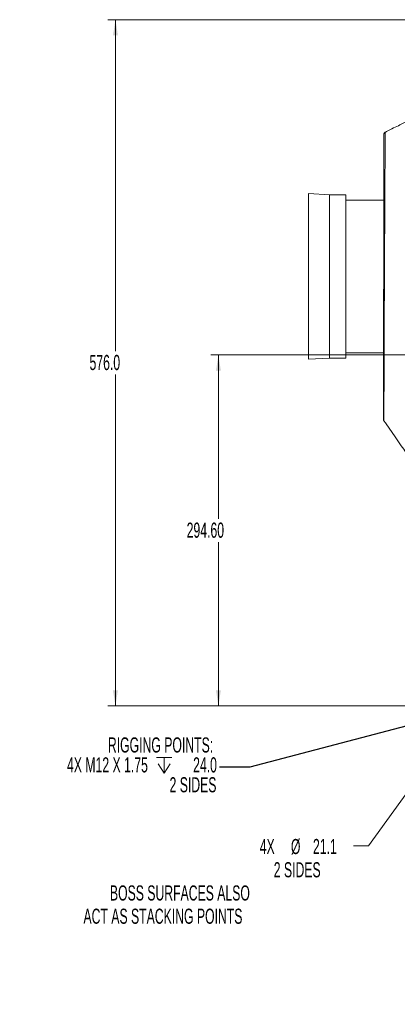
# Model space of a CAD drawing. Header units: millimetres. Extents: x 0 to 1118, y 0 to 864.
# Tile 370 of 390: x 699 to 779, y 510 to 716. Entities that reach past the tile are written whole.
import ezdxf

# ---------------------------------------------------------------- set-up
doc = ezdxf.new("R2010")
doc.units = ezdxf.units.MM
doc.styles.add('SLDTEXTSTYLE0', font='TXT', dxfattribs={"width": 0.605})
doc.dimstyles.new('SLDDIMSTYLE1', dxfattribs={"dimtxt": 3.175, "dimasz": 3.302, "dimexe": 0, "dimexo": 0.0625, "dimgap": 0.79375, "dimtad": 0, "dimtih": 1, "dimtoh": 1, "dimdec": 1, "dimlfac": 4, "dimrnd": 1e-09, "dimzin": 4, "dimdsep": 46, "dimtxsty": 'SLDTEXTSTYLE0', "dimsah": 1, "dimcen": 0.09, "dimadec": 0, "dimazin": 1, "dimtfac": 1, "dimtofl": 0, "dimtmove": 0, "dimatfit": 3, "dimfxl": 1, "dimfrac": 2, "dimtolj": 1, "dimtzin": 12, "dimarcsym": 0})
doc.dimstyles.new('SLDDIMSTYLE3', dxfattribs={"dimtxt": 0.18, "dimasz": 3.302, "dimexe": 0, "dimexo": 0.0625, "dimgap": 0, "dimtad": 0, "dimtih": 1, "dimtoh": 1, "dimdec": 0, "dimrnd": 1e-09, "dimzin": 0, "dimdsep": 46, "dimtxsty": 'Standard', "dimsah": 1, "dimcen": 0.09, "dimadec": 0, "dimazin": 0, "dimtfac": 3.302, "dimtdec": 0, "dimtofl": 0, "dimtmove": 0, "dimatfit": 3, "dimfxl": 1, "dimfrac": 2, "dimtolj": 1, "dimtzin": 0, "dimarcsym": 0})
doc.dimstyles.new('SLDDIMSTYLE5', dxfattribs={"dimtxt": 3.175, "dimasz": 3.302, "dimexe": 0, "dimexo": 0.0625, "dimgap": 0.79375, "dimtad": 0, "dimtih": 1, "dimtoh": 1, "dimlfac": 4, "dimrnd": 1e-09, "dimzin": 4, "dimdsep": 46, "dimtxsty": 'SLDTEXTSTYLE0', "dimsah": 1, "dimcen": 0.09, "dimadec": 0, "dimazin": 1, "dimtfac": 1, "dimtofl": 0, "dimtmove": 0, "dimatfit": 3, "dimfxl": 1, "dimfrac": 2, "dimtolj": 1, "dimtzin": 12, "dimarcsym": 0})
doc.dimstyles.new('SLDDIMSTYLE7', dxfattribs={"dimtxt": 3.175, "dimasz": 3.302, "dimexe": 0, "dimexo": 0.0625, "dimgap": 0.79375, "dimtad": 0, "dimtih": 1, "dimtoh": 1, "dimdec": 1, "dimlfac": 4, "dimrnd": 1e-09, "dimzin": 12, "dimdsep": 46, "dimtxsty": 'SLDTEXTSTYLE0', "dimsah": 1, "dimcen": 0, "dimadec": 0, "dimazin": 3, "dimtfac": 1, "dimtofl": 0, "dimtmove": 0, "dimatfit": 3, "dimfxl": 1, "dimfrac": 2, "dimtolj": 1, "dimtzin": 12, "dimarcsym": 0})

# ---------------------------------------------------------------- blocks, each defined once
blk = doc.blocks.new('_D_22')
at = {"color": 7, "linetype": 'Continuous', "lineweight": 0}
for p, q in [((900.77, 645.85), (739.35, 645.85)), ((740.95, 645.85), (740.95, 611.46)), ((740.95, 572.2), (740.95, 606.59)), ((788.6, 572.2), (739.35, 572.2))]:
    blk.add_line(p, q, dxfattribs=at)
for points in [[(740.95, 645.85), (740.45, 642.55), (741.46, 642.55)], [(740.95, 572.2), (741.46, 575.5), (740.45, 575.5)]]:
    blk.add_solid(points, dxfattribs=at)
at = {"color": 7, "linetype": 'Continuous', "lineweight": 0, "insert": (734.28, 610.68), "char_height": 3.175, "attachment_point": 1, "style": 'SLDTEXTSTYLE0'}
blk.add_mtext('294.60', dxfattribs=at)
blk = doc.blocks.new('_D_24')
at = {"color": 7, "linetype": 'Continuous', "lineweight": 0}
for p, q in [((788.6, 716.2), (717.72, 716.2)), ((719.32, 716.2), (719.32, 646.64)), ((719.32, 572.2), (719.32, 641.76)), ((788.6, 572.2), (717.72, 572.2))]:
    blk.add_line(p, q, dxfattribs=at)
for points in [[(719.32, 716.2), (718.81, 712.9), (719.83, 712.9)], [(719.32, 572.2), (719.83, 575.5), (718.81, 575.5)]]:
    blk.add_solid(points, dxfattribs=at)
at = {"color": 7, "linetype": 'Continuous', "lineweight": 0, "insert": (713.87, 645.86), "char_height": 3.175, "attachment_point": 1, "style": 'SLDTEXTSTYLE0'}
blk.add_mtext('576.0', dxfattribs=at)
blk = doc.blocks.new('_D_27')
at = {"color": 7, "linetype": 'Continuous', "lineweight": 0}
for p, q in [((792.13, 570.06), (772.49, 542.88)), ((772.49, 542.88), (769.31, 542.88))]:
    blk.add_line(p, q, dxfattribs=at)
blk.add_solid([(792.13, 570.06), (789.78, 567.68), (790.6, 567.09)], dxfattribs=at)
at = {"color": 7, "linetype": 'Continuous', "lineweight": 0, "char_height": 3.175, "attachment_point": 1, "style": 'SLDTEXTSTYLE0'}
for s, insert in [('4X', (749.64, 544.31)), ('%%c', (756.19, 544.3)), ('21.1', (760.82, 544.31)), ('2 SIDES', (752.58, 539.43)), ('BOSS SURFACES ALSO', (718.16, 534.56)), ('ACT AS STACKING POINTS', (712.6, 529.68))]:
    blk.add_mtext(s, dxfattribs=dict(at, insert=insert))
blk = doc.blocks.new('SW_SYMBOL_HOLE_DEPTH')
at = {"color": 0, "linetype": 'Continuous', "lineweight": 0}
for p, q in [((0, 875), (800, 875)), ((100, 555), (400, 75)), ((400, 875), (400, 75)), ((700, 555), (400, 75))]:
    blk.add_line(p, q, dxfattribs=at)
blk = doc.blocks.new('SW_NOTE_16')
at = {"color": 0, "linetype": 'Continuous', "lineweight": 0, "xscale": 0.0040927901, "yscale": 0.0040927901, "zscale": 0.0040927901}
blk.add_blockref('SW_SYMBOL_HOLE_DEPTH', (-13.27, -1.56), dxfattribs=at)
at = {"color": 0, "linetype": 'Continuous', "lineweight": 0, "char_height": 3.175, "attachment_point": 3, "style": 'SLDTEXTSTYLE0'}
for s, insert in [('RIGGING POINTS:', (-1.34, 6.25)), ('4X M12 X 1.75', (-15.06, 2.07)), ('24.0', (-0.55, 2.07)), ('2 SIDES', (-0.65, -2.1))]:
    blk.add_mtext(s, dxfattribs=dict(at, insert=insert))

msp = doc.modelspace()

# ---------------------------------------------------------------- linework, layer by layer
at = {"color": 7, "linetype": 'Continuous', "lineweight": 15}
for p, q in [((764.316, 679.4666), (759.8826, 679.6989)), ((759.8826, 679.6989), (759.8826, 644.9489)), ((767.7541, 679.4666), (764.316, 679.4666)), ((764.316, 679.4666), (764.316, 645.1813)), ((767.7541, 679.4666), (767.7541, 645.1813)), ((775.7091, 678.3239), (767.7541, 678.3239)), ((759.8507, 665.5892), (759.8507, 659.0587)), ((759.8826, 644.9489), (764.316, 645.1813)), ((764.316, 645.1813), (767.7541, 645.1813)), ((767.7541, 646.3239), (775.6526, 646.3239))]:
    msp.add_line(p, q, dxfattribs=at)
at = {"color": 7, "linetype": 'Continuous', "lineweight": 15, "flags": 128}
for points in [[(759.8826, 668.8544), (759.8588, 667.2326), (759.8507, 665.5892)], [(759.8507, 659.0587), (759.8588, 657.4152), (759.8826, 655.7934)]]:
    msp.add_lwpolyline(points, dxfattribs=at)
at = {"color": 7, "linetype": 'Continuous', "lineweight": 15}
for points, knots in [([(786.2944, 711.6989), (786.2928, 711.3123), (786.2902, 710.6342), (786.2713, 709.7501), (786.2499, 709.0793), (786.2268, 708.5168), (786.1894, 707.7766), (786.1247, 706.8016), (786.0048, 705.5046), (785.8216, 704.0802), (785.5499, 702.5775), (785.2047, 701.1972), (784.7954, 699.9749), (784.3836, 699.0252), (783.9585, 698.2354), (783.5144, 697.5443), (782.9757, 696.8601), (782.3278, 696.1955), (781.5745, 695.5707), (780.6748, 694.967), (779.6189, 694.3804), (778.4011, 693.7813), (777.1603, 693.1992), (776.3514, 692.7585), (775.9891, 692.5611)], [0, 0, 0, 0, 0.04884286, 0.08566745, 0.11170165, 0.13363127, 0.15679083, 0.20532663, 0.25706112, 0.32132987, 0.38669334, 0.44987087, 0.50089916, 0.54937788, 0.5804339, 0.61412538, 0.65302802, 0.69023397, 0.73117725, 0.77643941, 0.82690792, 0.88365074, 0.9478896, 1, 1, 1, 1]), ([(775.7314, 692.1056), (775.731, 692.1098), (775.7287, 692.133), (775.7311, 692.0881), (775.7301, 692.0604), (775.7304, 691.99), (775.7303, 691.8964), (775.7302, 691.7746), (775.7301, 691.5906), (775.73, 691.3205), (775.7298, 690.9498), (775.7295, 690.5562), (775.7291, 690.1576), (775.7287, 689.7354), (775.7281, 689.243), (775.7274, 688.6369), (775.7264, 687.8795), (775.725, 686.9493), (775.7233, 685.8249), (775.7211, 684.5552), (775.7186, 683.1933), (775.716, 681.8155), (775.7134, 680.4306), (775.7103, 678.9318), (775.7071, 677.3411), (775.7038, 675.6818), (775.7004, 674.0495), (775.6971, 672.4348), (775.6937, 670.7468), (775.6902, 668.9768), (775.6864, 667.0363), (775.6827, 665.0487), (775.6789, 663.0324), (775.6752, 661.0152), (775.6717, 658.9065), (775.668, 656.7545), (775.6646, 654.598), (775.6613, 652.4686), (775.6582, 650.3861), (775.6554, 648.3684), (775.6527, 646.427), (775.6503, 644.5637), (775.6481, 642.792), (775.646, 641.1281), (775.6443, 639.5866), (775.6426, 638.1875), (775.6413, 636.9514), (775.6402, 635.8946), (775.6392, 635.0114), (775.6385, 634.2874), (775.638, 633.7043), (775.6375, 633.2458), (775.6371, 632.8863), (775.6369, 632.6036), (775.6367, 632.3894), (775.6369, 632.3521), (775.6369, 632.3322)], [0, 0, 0, 0, 0.001447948, 0.007987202, 0.015779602, 0.02478209, 0.034123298, 0.043479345, 0.05285843, 0.069350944, 0.085245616, 0.099214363, 0.111265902, 0.12291498, 0.135424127, 0.149927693, 0.166473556, 0.185103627, 0.205607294, 0.227977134, 0.248834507, 0.268997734, 0.288191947, 0.306230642, 0.32842189, 0.348610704, 0.36687911, 0.386321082, 0.404439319, 0.424022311, 0.445188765, 0.468018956, 0.488407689, 0.510104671, 0.532840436, 0.556358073, 0.580004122, 0.603859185, 0.627873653, 0.65177555, 0.675685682, 0.69973862, 0.724047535, 0.748314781, 0.772523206, 0.796766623, 0.820366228, 0.842953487, 0.864287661, 0.884472, 0.90358965, 0.92170047, 0.938831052, 0.956633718, 0.976993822, 1, 1, 1, 1]), ([(775.9897, 692.5744), (775.9481, 692.5467), (775.8649, 692.4912), (775.7789, 692.3663), (775.7282, 692.2234), (775.7321, 692.1234), (775.7341, 692.0735)], [0, 0, 0, 0, 0.25001617, 0.50002291, 0.75001792, 1, 1, 1, 1]), ([(775.6371, 632.328), (775.6426, 632.2806), (775.6537, 632.1859), (775.7026, 632.104), (775.727, 632.063)], [0, 0, 0, 0, 0.49998921, 1, 1, 1, 1]), ([(775.7269, 632.0629), (776.1461, 631.464), (776.992, 630.2557), (778.213, 628.5028), (779.3452, 626.8624), (780.3422, 625.3962), (781.2174, 624.0814), (782.0878, 622.7355), (782.93, 621.373), (783.7178, 619.9959), (784.3472, 618.7765), (784.9268, 617.5003), (785.4203, 616.1559), (785.7721, 614.8767), (785.8998, 614.115), (785.9478, 613.8285)], [0, 0, 0, 0, 0.10410047, 0.21003168, 0.30418128, 0.38792437, 0.46251395, 0.52908916, 0.61615571, 0.69056621, 0.7549425, 0.81148981, 0.89006059, 0.958651, 1, 1, 1, 1])]:
    msp.add_open_spline(points, degree=3, knots=knots, dxfattribs=at)
at = {"color": 9, "linetype": 'Continuous', "lineweight": 0}
msp.add_open_spline([(775.9896, 692.56), (775.9896, 692.5638), (775.9897, 692.5788), (775.9894, 692.4641), (775.9883, 692.2036), (775.9865, 691.7573), (775.9838, 691.102), (775.9796, 690.211), (775.9747, 689.1116), (775.9685, 687.8227), (775.9614, 686.3541), (775.9534, 684.7226), (775.944, 682.9107), (775.9348, 681.1046), (775.9255, 679.358), (775.9165, 677.6806), (775.907, 675.8906), (775.8966, 673.9637), (775.8862, 672.025), (775.8761, 670.0898), (775.866, 668.1574), (775.8557, 666.1483), (775.8453, 664.0407), (775.8342, 661.7789), (775.8231, 659.3715), (775.8117, 656.8599), (775.801, 654.36), (775.7911, 651.923), (775.7818, 649.5688), (775.7736, 647.3176), (775.7658, 645.1494), (775.759, 643.1093), (775.7527, 641.2106), (775.7474, 639.4701), (775.7426, 637.8732), (775.7385, 636.4545), (775.7352, 635.2225), (775.7323, 634.186), (775.7302, 633.3371), (775.7284, 632.6479), (775.7273, 632.1601), (775.7271, 632.0955), (775.727, 632.063)], degree=3, knots=[0, 0, 0, 0, 0.00740567, 0.02927572, 0.05125004, 0.07424401, 0.10071048, 0.1273617, 0.15429917, 0.18162809, 0.20806978, 0.2348897, 0.26190155, 0.28930853, 0.3096724, 0.3301202, 0.35200932, 0.37400268, 0.39701674, 0.41734078, 0.43774832, 0.45959413, 0.48154391, 0.50451168, 0.53094638, 0.55756579, 0.58447155, 0.61176931, 0.63820421, 0.66482383, 0.6916378, 0.7189021, 0.74532754, 0.77193726, 0.79873651, 0.82598762, 0.85242051, 0.87903745, 0.90584871, 0.93310892, 0.96636967, 1, 1, 1, 1], dxfattribs=at)

# ---------------------------------------------------------------- block references
at = {"color": 7, "linetype": 'Continuous', "lineweight": 0}
msp.add_blockref('SW_NOTE_16', (741.1889, 559.3649), dxfattribs=at)

# ---------------------------------------------------------------- dimensions: what is measured, and where the dimension line sits
for base, p1, p2, dimstyle, picture, middle in [((719.3225, 716.1989), (790.1977, 572.1989), (790.1977, 716.1989), 'SLDDIMSTYLE1', '_D_24', (719.3225, 644.1989)), ((740.9545, 572.1989), (902.3694, 645.8489), (790.1977, 572.1989), 'SLDDIMSTYLE5', '_D_22', (740.9545, 609.0239))]:
    dim = msp.add_linear_dim(base=base, p1=p1, p2=p2, angle=90, dimstyle=dimstyle, dxfattribs=at)
    dim.commit()
    dim.dimension.update_dxf_attribs({"geometry": picture, "text_midpoint": middle, "dimtype": 160})
dim = msp.add_diameter_dim_2p(p1=(795.2136, 574.337), p2=(792.1251, 570.0608), text='4X <>\\P2 SIDES\\PBOSS SURFACES ALSO \\PACT AS STACKING POINTS', dimstyle='SLDDIMSTYLE7', dxfattribs=at)
dim.commit()
dim.dimension.update_dxf_attribs({"geometry": '_D_27', "text_midpoint": (740.9545, 542.8772), "dimtype": 163})

# ---------------------------------------------------------------- leaders
msp.add_leader([(791.5379, 570.8925), (747.5389, 559.3649), (741.1889, 559.3649)], dimstyle='SLDDIMSTYLE3', dxfattribs=at)

doc.saveas('drawing.dxf')
